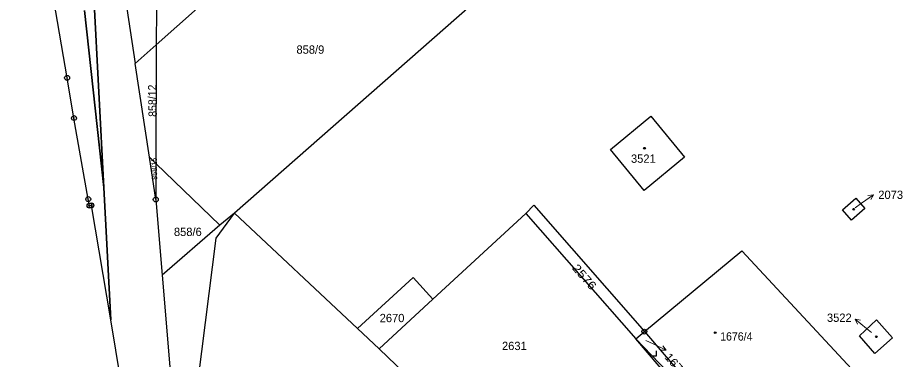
# Model space of a CAD drawing. Extents: x -679733 to -673243, y -1075091 to -1066557.
# Drawn here: x -676093.3 to -675914, y -1070869.2 to -1070799.2 of the extents above; entities that cross this region are included whole.
import ezdxf
from ezdxf.enums import TextEntityAlignment as Align

# ---------------------------------------------------------------- set-up
doc = ezdxf.new("R2010")
doc.units = 0
doc.header["$LTSCALE"] = 0.68
for name, color, linetype, lineweight in [('1', 7, 'Continuous', 25), ('3', 7, 'Continuous', 25), ('5', 7, 'Continuous', 25), ('6', 7, 'Continuous', 35), ('7', 7, 'Continuous', 13), ('8', 7, 'Continuous', 25)]:
    doc.layers.add(name, color=color, linetype=linetype, lineweight=lineweight)
doc.layers.add('2', color=7, linetype='Continuous')

msp = doc.modelspace()

# ---------------------------------------------------------------- linework, layer by layer
at = {"layer": '1'}
for p, q in [((-676072.01, -1070790.44), (-676069.26, -1070808.65)), ((-676069.26, -1070808.65), (-676064.96, -1070804.82)), ((-676066.37, -1070827.84), (-676065.04, -1070829.12)), ((-676008.4, -1070856.87), (-676019.39, -1070867.03)), ((-675965.17, -1070863.53), (-675937.84, -1070895.28)), ((-675939.57, -1070896.82), (-675966.95, -1070865.01)), ((-675966.95, -1070865.01), (-675937.84, -1070895.28))]:
    msp.add_line(p, q, dxfattribs=at)
for points in [[(-675838.92, -1070809.49), (-675883.88, -1070761.16), (-675843.26, -1070721.4), (-675872.8, -1070684.31), (-675990.72, -1070787.98), (-676048.97, -1070839.26), (-676023.8, -1070862.89)], [(-676035.3, -1070988.57), (-676037.16, -1070990.52), (-676051.91, -1070964.47), (-676062.24, -1070936.57), (-676061.22, -1070936.3), (-676070.12, -1070886.37), (-676074.28, -1070861.09), (-676078.23, -1070837.68), (-676078.62, -1070837.75), (-676078.87, -1070836.4), (-676081.79, -1070819.81), (-676083.2, -1070811.58), (-676085.89, -1070795.7), (-676091.14, -1070761.42), (-676096.6, -1070729.71)], [(-676041.25, -1070729.99), (-676014.9, -1070760.23), (-676064.96, -1070804.82), (-676065.04, -1070829.12), (-676051.96, -1070841.77)], [(-676058.84, -1070765.56), (-676064.94, -1070797.28), (-676064.96, -1070804.82)], [(-676065.07, -1070836.48), (-676066.37, -1070827.84), (-676069.26, -1070808.65)], [(-676065.04, -1070829.12), (-676065.07, -1070836.48), (-676063.78, -1070852)], [(-676046.21, -1070925.11), (-676057.11, -1070878.9), (-676052.69, -1070844.43), (-676048.97, -1070839.26), (-676051.96, -1070841.77), (-676063.78, -1070852)], [(-676023.8, -1070862.89), (-676012.46, -1070852.48), (-676008.4, -1070856.87), (-675989.43, -1070839.34)], [(-675989.43, -1070839.34), (-675987.76, -1070837.65), (-675965.17, -1070863.53)], [(-675989.43, -1070839.34), (-675966.95, -1070865.01), (-675965.17, -1070863.53)], [(-675965.17, -1070863.53), (-675945.27, -1070846.99), (-675922.77, -1070871.2)], [(-676063.78, -1070852), (-676057.84, -1070923.1), (-676045.59, -1070963.34), (-676035.3, -1070988.57)], [(-676002.16, -1070883.64), (-676019.39, -1070867.03), (-676023.8, -1070862.89)]]:
    msp.add_lwpolyline(points, dxfattribs=at)
for points in [[(-675963.86, -1070819.44), (-675956.97, -1070827.82), (-675965.23, -1070834.62), (-675972.13, -1070826.25)], [(-675920.08, -1070838.35), (-675922.8, -1070840.73), (-675924.68, -1070838.59), (-675921.97, -1070836.2)], [(-675914.41, -1070864.78), (-675918.02, -1070867.99), (-675921.22, -1070864.37), (-675917.74, -1070861.14)]]:
    msp.add_lwpolyline(points, close=True, dxfattribs=at)
at = {"layer": '3'}
msp.add_lwpolyline([(-675963.671, -1070868.5), (-675962.67, -1070868.5), (-675962.67, -1070867.5)], dxfattribs=at)
at = {"layer": '5'}
for centre in [(-675965.1468, -1070825.9892), (-675922.3668, -1070838.4792), (-675950.6868, -1070863.7592), (-675917.7568, -1070864.5892)]:
    msp.add_circle(centre, 0.175, dxfattribs=at)
at = {"layer": '6'}
for p, q in [((-676078.47, -1070781.32), (-676075.7, -1070834.04)), ((-676075.7, -1070834.04), (-676079.62, -1070797.8)), ((-676075.7, -1070834.04), (-676074.28, -1070861.09))]:
    msp.add_line(p, q, dxfattribs=at)
at = {"layer": '7'}
for p, q in [((-675918.352, -1070835.496), (-675919.457, -1070835.68)), ((-675922.059, -1070860.961), (-675921.614, -1070861.988)), ((-675960.693, -1070867.336), (-675961.373, -1070866.446))]:
    msp.add_line(p, q, dxfattribs=at)
for points in [[(-675922.04, -1070838.16), (-675920.78, -1070837.26), (-675918.352, -1070835.496), (-675918.868, -1070836.49)], [(-675918.73, -1070863.74), (-675919.76, -1070862.89), (-675922.059, -1070860.961), (-675920.97, -1070861.221)], [(-675964.85, -1070865.32), (-675963.39, -1070866.02), (-675960.693, -1070867.336), (-675961.812, -1070867.347)]]:
    msp.add_lwpolyline(points, dxfattribs=at)
at = {"layer": '8'}
for centre, radius in [((-676083.2, -1070811.5799), 0.5), ((-676083.2, -1070811.5799), 0.0303), ((-676081.79, -1070819.8099), 0.5), ((-676081.79, -1070819.8099), 0.0303), ((-676078.87, -1070836.3999), 0.5), ((-676078.62, -1070837.7499), 0.5), ((-676078.87, -1070836.3999), 0.0303), ((-676078.23, -1070837.6799), 0.5), ((-676065.07, -1070836.4799), 0.5), ((-676065.07, -1070836.4799), 0.0303), ((-676078.62, -1070837.7499), 0.0303), ((-676078.23, -1070837.6799), 0.0303), ((-675965.17, -1070863.5299), 0.5), ((-675965.17, -1070863.5299), 0.0303)]:
    msp.add_circle(centre, radius, dxfattribs=at)

# ---------------------------------------------------------------- texts
at = {"layer": '2'}
for s, p in [('858/9', (-676033.46, -1070806.64)), ('3521', (-675965.38, -1070828.97)), ('858/6', (-676058.51, -1070843.96)), ('2670', (-676016.76, -1070861.6)), ('2631', (-675991.75, -1070867.31))]:
    msp.add_text(s, height=1.7, dxfattribs=at).set_placement(p, align=Align.CENTER)
for s, rotation, width, p in [('858/12', 91, 0.95, (-676064.8999, -1070816.2348)), ('2576', 311, 1.2, (-675978.0681, -1070852.8889))]:
    msp.add_text(s, height=1.7, rotation=rotation, dxfattribs=dict(at, width=width)).set_placement(p, align=Align.CENTER)
for s, height, rotation, width, p in [('858/15', 1.14, 91, 0.95, (-676064.77, -1070832.46)), ('1676/5', 1.7, 311, 1.1, (-675961.168, -1070868.818))]:
    msp.add_text(s, height=height, rotation=rotation, dxfattribs=dict(at, width=width)).set_placement(p)
msp.add_text('2073', height=1.7, dxfattribs=at).set_placement((-675917.34, -1070836.37))
msp.add_text('3522', height=1.7, dxfattribs=at).set_placement((-675922.78, -1070861.54), align=Align.RIGHT)
at = {"layer": '2', "width": 0.95}
msp.add_text('1676/4', height=1.7, dxfattribs=at).set_placement((-675946.369, -1070865.37), align=Align.CENTER)

doc.saveas('drawing.dxf')
